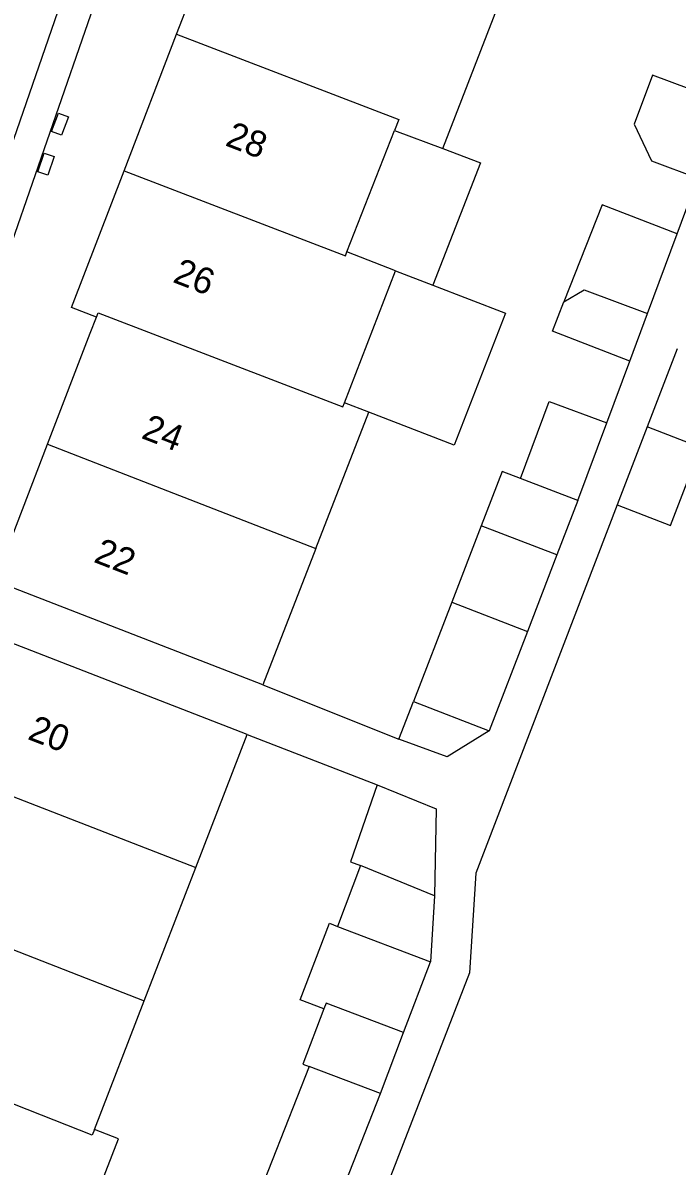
# Model space of a CAD drawing. Extents: x 136000 to 141014, y 402000 to 403500.
# Drawn here: x 139032.92 to 139057.94, y 402713.56 to 402757.28 of the extents above; entities that cross this region are included whole.
import ezdxf

# ---------------------------------------------------------------- set-up
doc = ezdxf.new("R2010")
doc.units = 0
for name, color, linetype in [('gg-afsc-erfafscheiding', 7, 'Continuous'), ('gg-anno-huisnummerreeks BGT', 7, 'Continuous'), ('gg-bbg-bijgebouw', 7, 'Continuous'), ('gg-bbg-gedigitaliseerde bijgebouw', 7, 'Continuous'), ('gg-bbg-hoofdgebouw', 7, 'Continuous'), ('gg-bbg-luifel en loopbrug', 7, 'Continuous'), ('gg-bbg-tussenscheiding', 7, 'Continuous'), ('gg-knt-verharding', 7, 'Continuous'), ('gt-symb-kolk center center', 7, 'Continuous')]:
    doc.layers.add(name, color=color, linetype=linetype)

# ---------------------------------------------------------------- blocks, each defined once
blk = doc.blocks.new('gt0-KOLKCC')
at = {"layer": 'gt-symb-kolk center center'}
blk.add_lwpolyline([(-0.375, 0.2), (0.375, 0.2), (0.375, -0.2), (-0.375, -0.2)], close=True, dxfattribs=at)

msp = doc.modelspace()

# ---------------------------------------------------------------- linework, layer by layer
at = {"layer": 'gg-afsc-erfafscheiding'}
for p, q in [((139057.936, 402749.22), (139058.726, 402751.343)), ((139055.244, 402741.982), (139056.124, 402744.349)), ((139042.104, 402731.969), (139047.3, 402729.887)), ((139041.506, 402730.063), (139046.47, 402728.144))]:
    msp.add_line(p, q, dxfattribs=at)
msp.add_lwpolyline([(139055.641, 402738.847), (139050.243, 402724.77), (139049.998, 402720.953), (139046.078, 402710.839)], dxfattribs=at)
at = {"layer": 'gg-bbg-bijgebouw'}
for p, q in [((139057.938, 402744.814), (139056.79, 402741.831)), ((139056.79, 402741.831), (139055.641, 402738.847)), ((139054.141, 402739.016), (139053.34, 402736.938)), ((139048.662, 402723.896), (139048.507, 402721.382)), ((139043.864, 402717.378), (139041.899, 402712.363)), ((139044.657, 402711.396), (139046.593, 402716.337))]:
    msp.add_line(p, q, dxfattribs=at)
for points in [[(139055.641, 402738.847), (139057.686, 402738.056), (139058.835, 402741.04)], [(139050.747, 402730.21), (139049.143, 402729.218), (139047.3, 402729.887)]]:
    msp.add_lwpolyline(points, dxfattribs=at)
at = {"layer": 'gg-bbg-gedigitaliseerde bijgebouw'}
for p, q in [((139053.176, 402745.49), (139053.61, 402746.609)), ((139056.124, 402744.349), (139056.801, 402746.168)), ((139056.124, 402744.349), (139053.176, 402745.49)), ((139054.141, 402739.016), (139055.244, 402741.982)), ((139053.34, 402736.938), (139050.447, 402738.053)), ((139047.3, 402729.887), (139047.854, 402731.325)), ((139047.854, 402731.325), (139050.747, 402730.21)), ((139045.833, 402725.064), (139044.948, 402722.732)), ((139048.662, 402723.896), (139045.833, 402725.064)), ((139044.948, 402722.732), (139048.507, 402721.382)), ((139046.593, 402716.337), (139047.481, 402718.677))]:
    msp.add_line(p, q, dxfattribs=at)
for points in [[(139059.802, 402754.237), (139056.99, 402755.283), (139056.293, 402753.408), (139056.961, 402751.999), (139058.726, 402751.343)], [(139053.61, 402746.609), (139054.385, 402747.067), (139056.801, 402746.168)], [(139051.948, 402739.861), (139053.041, 402742.801), (139055.244, 402741.982)], [(139051.948, 402739.861), (139051.248, 402740.131), (139050.447, 402738.053)], [(139047.481, 402718.677), (139044.521, 402719.8), (139044.436, 402719.575)], [(139044.436, 402719.575), (139043.634, 402717.46), (139043.864, 402717.378)]]:
    msp.add_lwpolyline(points, dxfattribs=at)
at = {"layer": 'gg-bbg-hoofdgebouw'}
for p, q in [((139038.802, 402756.851), (139040.808, 402762.075)), ((139048.98, 402752.483), (139051.157, 402758.1)), ((139036.795, 402751.626), (139038.802, 402756.851)), ((139045.31, 402748.522), (139047.128, 402753.161)), ((139047.128, 402753.161), (139048.98, 402752.483)), ((139047.175, 402747.8), (139045.31, 402748.522)), ((139045.222, 402742.754), (139047.175, 402747.8)), ((139046.154, 402742.392), (139045.222, 402742.754)), ((139044.129, 402737.179), (139046.154, 402742.392)), ((139031.858, 402735.942), (139033.868, 402741.17)), ((139044.129, 402737.179), (139042.104, 402731.969)), ((139042.104, 402731.969), (139031.858, 402735.942)), ((139041.506, 402730.063), (139031.216, 402734.061)), ((139039.537, 402724.978), (139041.506, 402730.063)), ((139037.568, 402719.891), (139039.537, 402724.978)), ((139035.659, 402714.961), (139037.568, 402719.891))]:
    msp.add_line(p, q, dxfattribs=at)
for points in [[(139035.736, 402746.032), (139034.788, 402746.402), (139036.795, 402751.626)], [(139033.868, 402741.17), (139035.5, 402745.416), (139035.736, 402746.032)], [(139034.489, 402709.213), (139036.582, 402714.602), (139035.659, 402714.961)]]:
    msp.add_lwpolyline(points, dxfattribs=at)
at = {"layer": 'gg-bbg-luifel en loopbrug'}
for p, q in [((139056.801, 402746.168), (139057.936, 402749.22)), ((139047.175, 402747.8), (139048.602, 402747.248)), ((139050.447, 402738.053), (139049.319, 402735.127)), ((139053.34, 402736.938), (139052.212, 402734.012)), ((139049.319, 402735.127), (139047.854, 402731.325)), ((139049.319, 402735.127), (139052.212, 402734.012)), ((139052.212, 402734.012), (139050.747, 402730.21)), ((139047.481, 402718.677), (139048.507, 402721.382))]:
    msp.add_line(p, q, dxfattribs=at)
for points in [[(139048.98, 402752.483), (139050.414, 402751.928), (139048.602, 402747.248)], [(139057.936, 402749.22), (139055.075, 402750.328), (139053.61, 402746.609)], [(139048.602, 402747.248), (139051.372, 402746.175), (139049.418, 402741.129), (139046.154, 402742.392)], [(139046.47, 402728.144), (139045.449, 402725.197), (139045.833, 402725.064)], [(139046.47, 402728.144), (139048.726, 402727.228), (139048.662, 402723.896)], [(139044.436, 402719.575), (139043.53, 402719.918), (139044.641, 402722.849), (139044.948, 402722.732)]]:
    msp.add_lwpolyline(points, dxfattribs=at)
at = {"layer": 'gg-bbg-tussenscheiding'}
for p, q in [((139058.835, 402741.04), (139056.79, 402741.831)), ((139033.868, 402741.17), (139044.129, 402737.179)), ((139054.141, 402739.016), (139051.948, 402739.861)), ((139027.2, 402723.917), (139037.568, 402719.891)), ((139046.593, 402716.337), (139043.864, 402717.378))]:
    msp.add_line(p, q, dxfattribs=at)
for points in [[(139038.802, 402756.851), (139047.295, 402753.588), (139047.128, 402753.161)], [(139036.795, 402751.626), (139045.253, 402748.377), (139045.31, 402748.522)], [(139035.736, 402746.032), (139035.798, 402746.194), (139045.161, 402742.597), (139045.222, 402742.754)], [(139029.27, 402729.014), (139029.254, 402728.971), (139039.537, 402724.978)], [(139035.659, 402714.961), (139035.577, 402714.754), (139026.239, 402718.433), (139026.158, 402718.229)]]:
    msp.add_lwpolyline(points, dxfattribs=at)
at = {"layer": 'gg-knt-verharding'}
msp.add_line((139028.482, 402737.275), (139046.144, 402788.276), dxfattribs=at)
msp.add_lwpolyline([(139035.351, 402770.985), (139038.47, 402769.911), (139027.376, 402737.845), (139024.229, 402738.925)], dxfattribs=at)

# ---------------------------------------------------------------- block references
at = {"layer": 'gt-symb-kolk center center'}
for p, rotation in [((139034.343, 402753.409), -110.87528581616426), ((139033.808, 402751.877), -109.25919986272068)]:
    msp.add_blockref('gt0-KOLKCC', p, dxfattribs=dict(at, rotation=rotation))

# ---------------------------------------------------------------- texts
at = {"layer": 'gg-anno-huisnummerreeks BGT'}
for s, p in [('28', (139040.622, 402752.606)), ('26', (139038.615, 402747.382)), ('24', (139037.413, 402741.415)), ('22', (139035.592, 402736.678)), ('20', (139033.067, 402729.905))]:
    msp.add_text(s, height=1, rotation=338.8, dxfattribs=at).set_placement(p)

doc.saveas('drawing.dxf')
